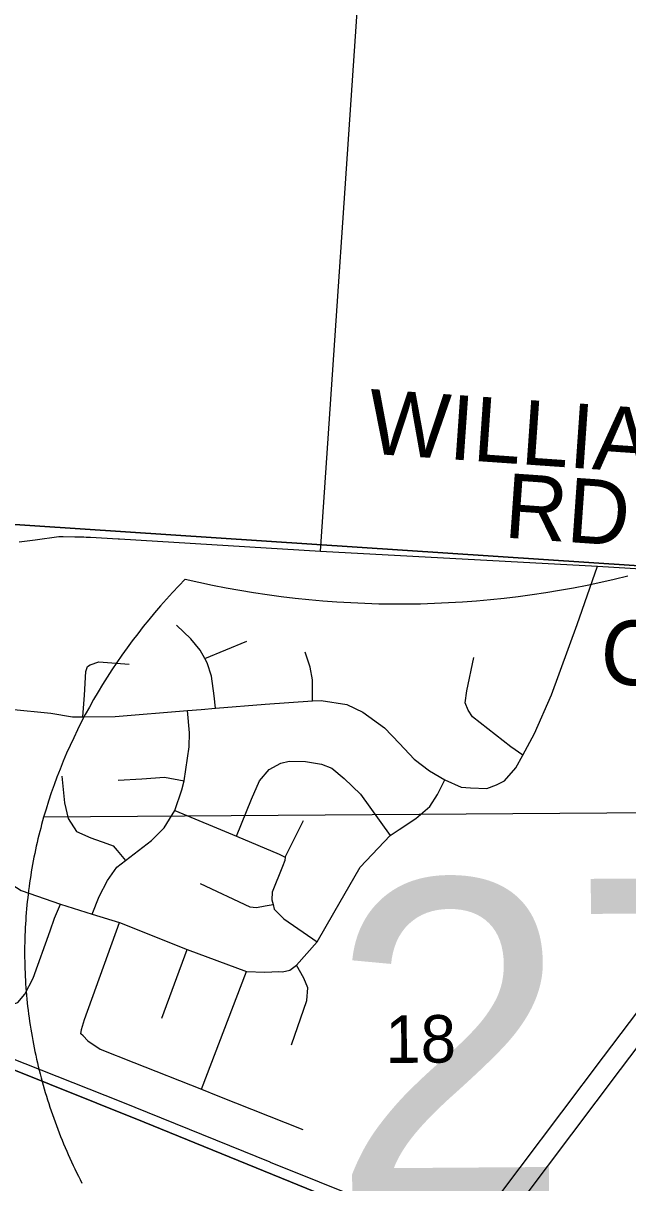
# Model space of a CAD drawing. Extents: x 114604 to 551442, y 316898 to 567001.
# Drawn here: x 226554 to 229361, y 357447 to 362835 of the extents above; entities that cross this region are included whole.
import ezdxf

# ---------------------------------------------------------------- set-up
doc = ezdxf.new("R2010")
doc.units = 0
for name, color, linetype in [('GE_P_Alignment', 7, 'Continuous'), ('GE_P_Alignment_1000_Bearings', 7, 'Continuous'), ('GE_P_Alignment_100_Cardinal_Points', 7, 'Continuous'), ('GE_P_Alignment_100_Stations', 7, 'Continuous'), ('GE_P_Alignment_500_Bearings', 7, 'Continuous'), ('GE_P_Alignment_500_Stations', 7, 'Continuous'), ('PM_P_CL_Double_Solid', 7, 'Continuous'), ('PM_X_Stop_Line', 7, 'Continuous'), ('PV_X_Curb', 7, 'Continuous'), ('SN_P_Signs', 7, 'Continuous')]:
    doc.layers.add(name, color=color, linetype=linetype)

msp = doc.modelspace()

# ---------------------------------------------------------------- linework, layer by layer
at = {"layer": 'GE_P_Alignment'}
msp.add_line((232088.4, 359185), (226649.2, 359145.7), dxfattribs=at)
msp.add_line((232088.4, 359185), (226649.2, 359145.7), dxfattribs=at)
msp.add_lwpolyline([(226649.2, 359145.7), (226644.5, 359129), (226639.9, 359112.2), (226635.5, 359095.5), (226631.1, 359078.7), (226626.9, 359061.8), (226622.8, 359045), (226618.9, 359028.1), (226615.1, 359011.1), (226611.4, 358994.2), (226607.8, 358977.2), (226604.3, 358960.2), (226601, 358943.1), (226597.8, 358926.1), (226594.8, 358909), (226591.9, 358891.9), (226589.1, 358874.8), (226586.4, 358857.6), (226583.8, 358840.4), (226581.4, 358823.2), (226579.2, 358806), (226577, 358788.8), (226575, 358771.5), (226573.1, 358754.3), (226571.4, 358737), (226569.8, 358719.7), (226568.3, 358702.3), (226566.9, 358685), (226565.7, 358667.6), (226564.6, 358650.3), (226563.7, 358632.9), (226562.8, 358615.5), (226562.2, 358598.1), (226561.6, 358580.7), (226561.2, 358563.3), (226560.9, 358545.8), (226560.8, 358528.4), (226560.8, 358510.9), (226560.9, 358493.5), (226561.2, 358476), (226561.6, 358458.5), (226562.1, 358441.1), (226562.8, 358423.6), (226563.6, 358406.1), (226564.5, 358388.6), (226565.6, 358371.1), (226566.8, 358353.6), (226568.2, 358336.1), (226569.6, 358318.7), (226571.3, 358301.2), (226573, 358283.7), (226574.9, 358266.2), (226577, 358248.7), (226579.1, 358231.2), (226581.5, 358213.8), (226583.9, 358196.3), (226586.5, 358178.9), (226589.2, 358161.4), (226592.1, 358144), (226595.1, 358126.5), (226598.2, 358109.1), (226601.5, 358091.7), (226604.9, 358074.3), (226608.5, 358056.9), (226612.1, 358039.5), (226616, 358022.2), (226619.9, 358004.8), (226624, 357987.5), (226628.3, 357970.2), (226632.6, 357952.9), (226637.1, 357935.6), (226641.8, 357918.3), (226646.6, 357901.1), (226651.5, 357883.9), (226656.6, 357866.7), (226661.7, 357849.5), (226667.1, 357832.3), (226672.5, 357815.2), (226678.1, 357798.1), (226683.9, 357781), (226689.8, 357763.9), (226695.8, 357746.9), (226701.9, 357729.9), (226708.2, 357712.9), (226714.6, 357695.9), (226721.2, 357679), (226727.9, 357662.1), (226734.7, 357645.2), (226741.6, 357628.4), (226748.7, 357611.6), (226756, 357594.8), (226763.3, 357578.1), (226770.8, 357561.4), (226778.4, 357544.8), (226786.2, 357528.1), (226794.1, 357511.5), (226802.1, 357495), (226810.3, 357478.5), (226818.5, 357462), (226827, 357445.6)], dxfattribs=at)
for centre, start_param, end_param in [((228314, 362949.5), 4.415841, 5.008936), ((230076.6, 358527.7), 2.472589, 2.911027)]:
    msp.add_ellipse(centre, major_axis=(3515.8, 25.4), ratio=0.8, start_param=start_param, end_param=end_param, dxfattribs=at)
at = {"layer": 'GE_P_Alignment_1000_Bearings'}
for points in [[(222153.9, 359772.3), (222854.8, 359492.1), (223681.5, 359159.5), (224325, 358899.6), (224746.8, 358729.9), (225266.3, 358521.9), (226000.8, 358227.3), (226487.8, 358031.7), (227007.4, 357824.4), (227698.5, 357544.5)], [(227698.5, 357544.5), (227700.5, 357543.8), (228155.6, 357359.8), (228772.3, 357111.2), (229416.9, 356851.6), (229912.6, 356654.5), (230381.3, 356462.7), (230510.2, 356403.3), (230619.3, 356350.9), (230774.6, 356270.3), (230883, 356206.8), (231072.7, 356089.2), (231212.2, 355993.4), (231327.1, 355910.9), (231467.5, 355803.2), (231626.8, 355675.5), (231779.6, 355544.5), (231972.9, 355367.3), (232138.2, 355208.3), (232311.7, 355029.4), (232522.8, 354800.1), (233685.6, 353533.4), (234212.6, 352960.4), (234712.4, 352416.6)]]:
    msp.add_lwpolyline(points, dxfattribs=at)
at = {"layer": 'GE_P_Alignment_100_Cardinal_Points'}
for p, q in [((227397.2, 359883.1), (227591.8, 359963.5)), ((227771, 358960.4), (227855.4, 359129.8)), ((227197.4, 358212.2), (227314.9, 358531.9)), ((227381.7, 357881.9), (227591.3, 358429.3))]:
    msp.add_line(p, q, dxfattribs=at)
for points in [[(227933.8, 360381.4), (228121, 363139.6), (228161.5, 363736.4), (228301.6, 365800.6)], [(228706.1, 359279.1), (228752.1, 359295.7), (228788, 359314.1), (228841.5, 359374.8), (228873.4, 359433.6), (228928, 359534.2), (229006.3, 359713.6), (229125.1, 360041.8), (229219.9, 360312.5)], [(227446.6, 359652), (227440.1, 359709.2), (227429.1, 359801.4), (227408.4, 359863.3), (227397.2, 359883.1), (227375.7, 359921.2), (227333, 359974.9), (227266.1, 360038.4)], [(227897.7, 359685.8), (227896.5, 359784.2), (227885.9, 359842.3), (227863.1, 359912.2)], [(228873.4, 359433.6), (228818.4, 359472.9), (228640.4, 359611.4), (228620, 359643.4), (228605.6, 359677.3), (228613.1, 359733.5), (228645.5, 359888.3)], [(226831.4, 359612.6), (226838.4, 359712.9), (226845.2, 359823.3), (226853, 359845.5), (226865, 359853.6), (226904.9, 359868.1), (227045.4, 359857.5)], [(226494.8, 359647.1), (226682.8, 359629.1), (226783.3, 359612.1), (226831.4, 359612.6), (226981.8, 359614.2), (227316.2, 359641.2), (227380.6, 359646.4), (227446.6, 359652), (227677.2, 359671.6), (227897.7, 359685.8), (227937.7, 359688.3), (228056.2, 359669.5), (228130.8, 359634.2), (228231.8, 359561), (228300.8, 359487.5), (228369.8, 359416), (228440.5, 359360.6), (228511.2, 359319.2), (228587.7, 359285.9), (228631.4, 359281.6), (228706.1, 359279.1)], [(226874.4, 358695.5), (226906.5, 358776.9), (226945.9, 358851.5), (226989.3, 358914.1), (227028.6, 358944), (227150.4, 359038.2), (227208, 359097), (227258.3, 359176.7), (227290.3, 359272.4), (227300.7, 359314.9), (227324.3, 359473.3), (227325.6, 359537.5), (227316.2, 359641.2)], [(227543.7, 359057.4), (227613.7, 359229.6), (227650.9, 359314.2), (227696.5, 359366.9), (227750.3, 359397.5), (227788.3, 359406), (227864.5, 359404.7), (227938.9, 359391.5), (227987.1, 359373.9), (228043.8, 359326.4), (228120.8, 359253), (228258.2, 359060.4)], [(226734.1, 359336.8), (226745.4, 359212.5), (226762.3, 359140.4), (226801, 359078.7), (226867.5, 359049.3), (226942, 359024), (226972.2, 359012.3), (226990.5, 358990.4), (227028.6, 358944)], [(226995, 359317.4), (227105.3, 359324.6), (227209.5, 359331.7), (227300.7, 359314.9)], [(227740.5, 358428.5), (227758.6, 358426.7), (227792.6, 358435.1), (227823.3, 358458.3), (227918.6, 358566.6), (227996.3, 358702), (228118.4, 358913.9), (228258.2, 359060.4), (228299, 359088.3), (228376.7, 359139.3), (228442.3, 359196.2), (228477.8, 359250.7), (228511.2, 359319.2)], [(227258.3, 359176.7), (227543.7, 359057.4), (227742.8, 358974.2), (227771, 358960.4), (227769.1, 358944.4), (227757.4, 358916.2), (227710.5, 358797.3), (227708.9, 358761.2), (227714.3, 358739.5), (227719.4, 358719.2), (227764, 358673.5), (227918.6, 358566.6)], [(226445.9, 358961), (226440, 358892.4), (226479.4, 358846.8), (226545.2, 358805.2), (226726.7, 358741.7), (226874.4, 358695.5), (227001, 358656.5), (227314.9, 358531.9), (227591.3, 358429.3), (227676.4, 358425.9), (227740.5, 358428.5)], [(227375.2, 358838), (227607, 358730), (227637.1, 358726.4), (227677.1, 358734.8), (227714.3, 358739.5)], [(226442.6, 358274.6), (226490.8, 358273.1), (226528.7, 358285.5), (226562.4, 358324), (226599.7, 358398.6), (226679.6, 358618), (226699, 358676.4), (226726.7, 358741.7)], [(226833.2, 358130.2), (226821.1, 358140.1), (226824.9, 358160.2), (226838.4, 358206.5), (227001, 358656.5)], [(227800.3, 358088.2), (227870.3, 358293.5), (227875.7, 358353.7), (227857.2, 358397.7), (227823.3, 358458.3)], [(226833.2, 358130.2), (226853.5, 358106.4), (226912.1, 358068.9), (227067.2, 358006.3), (227381.7, 357881.9), (227457.4, 357851.9), (227852.6, 357695.6)]]:
    msp.add_lwpolyline(points, dxfattribs=at)
at = {"layer": 'GE_P_Alignment_100_Stations'}
for points in [[(226457, 357993.5), (227116.4, 357728.5), (228030, 357355.9)], [(228030, 357355.9), (227116.4, 357728.5), (226457, 357993.5)]]:
    msp.add_lwpolyline(points, dxfattribs=at)
at = {"layer": 'GE_P_Alignment_500_Bearings'}
msp.add_line((226740.4, 360449.6), (226793.3, 360448.6), dxfattribs=at)
for points in [[(226535.4, 360424.9), (226609, 360434.5), (226719.2, 360450), (226729.8, 360449.8), (226740.4, 360449.6)], [(226793.3, 360448.6), (226835.6, 360447.8), (226846.2, 360447.6)], [(226846.2, 360447.6), (226867.4, 360447.2), (226995.5, 360439.3), (227000.6, 360439)], [(227000.6, 360439), (227933.8, 360381.4), (229219.9, 360312.5), (230887.3, 360209.8), (231001.8, 360202.8), (231164.6, 360190.2)]]:
    msp.add_lwpolyline(points, dxfattribs=at)
at = {"layer": 'GE_P_Alignment_500_Stations'}
for points in [[(233334.8, 363296), (232989.6, 362831.4), (231649.6, 361056.7), (231101.3, 360331.2), (231001.8, 360202.8), (230656.2, 359735), (229932.3, 358775.4), (229325.5, 357974.2), (228759.9, 357223.1), (228037.2, 356261.2), (227912.2, 356094.7), (227761.8, 355909.5), (227607.9, 355734.7), (227425.1, 355542.2), (227282.5, 355404.5), (227144.4, 355280.8), (227014.3, 355169.8), (226809.3, 355007.3), (226616.9, 354875.1), (226361, 354706.5), (226090, 354547), (225875.3, 354437.7), (225641.1, 354336.9), (225430.6, 354243.2)], [(230761.6, 360043.6), (230573.2, 359794.2), (229849.4, 358829.8), (229247.1, 358032.4), (228667, 357261.7), (228466.6, 356994.2)]]:
    msp.add_lwpolyline(points, dxfattribs=at)
at = {"layer": 'SN_P_Signs'}
for points in [[(226072, 365959.8), (231071.6, 365597.7), (230676.4, 360230), (225740.9, 360556.3), (226048.9, 365601.7)], [(225740.9, 360556.3), (230676.4, 360230), (230365.9, 354819.8), (225412.3, 355207.7), (225715.7, 360242.2)]]:
    msp.add_lwpolyline(points, close=True, dxfattribs=at)

# ---------------------------------------------------------------- texts
at = {"layer": 'GE_P_Alignment'}
msp.add_text('270', height=1500.11, rotation=0.414, dxfattribs=at).set_placement((227981.2, 357350.5))
at = {"layer": 'PM_P_CL_Double_Solid'}
for s, rotation, p in [('WILLIAMS', 356.0151, (228147.1, 360836)), ('RD', 355.9824, (228782.3, 360445.5)), ('C-123', 355.9934, (229225.4, 359770.2))]:
    msp.add_text(s, height=300.02, rotation=rotation, dxfattribs=at).set_placement(p)
at = {"layer": 'PM_X_Stop_Line'}
msp.add_text('270', height=1, rotation=0.414, dxfattribs=at).set_placement((229072.3, 357900.9))
at = {"layer": 'PV_X_Curb'}
msp.add_text('18', height=221.02, rotation=0.414, dxfattribs=at).set_placement((228235.5, 358003.7))

doc.saveas('drawing.dxf')
